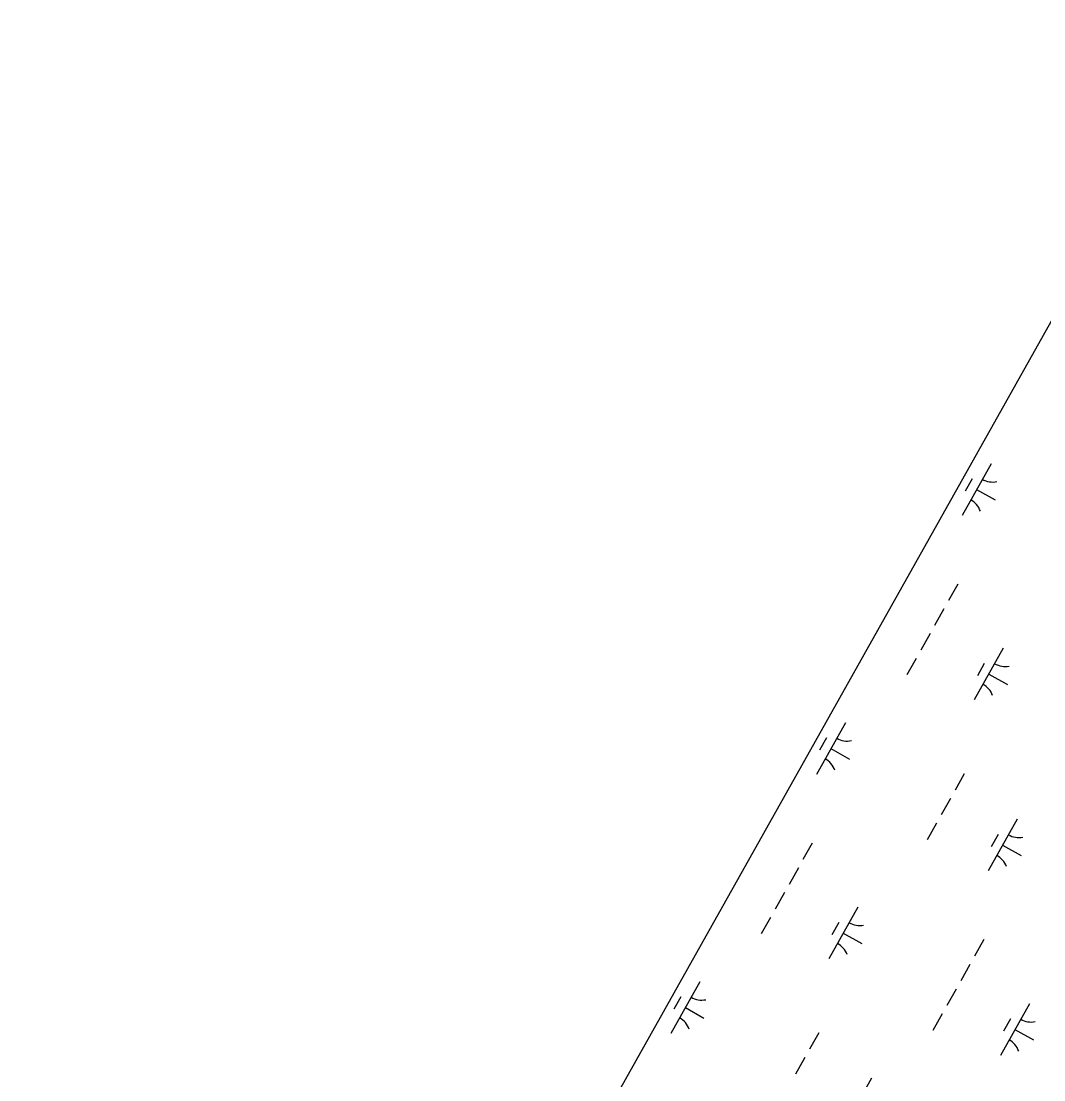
# Model space of a CAD drawing. Extents: x 3913936 to 3933962, y 195330 to 217741.
# Drawn here: x 3917918 to 3918781, y 203019 to 203913 of the extents above; entities that cross this region are included whole.
import ezdxf

# ---------------------------------------------------------------- set-up
doc = ezdxf.new("R2010")
doc.units = 0
doc.layers.add('V-GRID-FRAM', color=7, linetype='Continuous')
doc.layers.add('V-WETL-SWMP', color=7, linetype='Continuous')

msp = doc.modelspace()

# ---------------------------------------------------------------- linework, layer by layer
at = {"layer": 'V-GRID-FRAM'}
msp.add_lwpolyline([(3932010.33, 210314.99), (3924440.13, 196848.23), (3917917.56, 202110.56), (3924798.65, 214359.02), (3932010.33, 210314.99)], dxfattribs=at)
at = {"layer": 'V-WETL-SWMP'}
for p, q in [((3917917.56, 202110.56), (3919362.6, 204682.76)), ((3918736.81, 203539.01), (3918712.31, 203495.43)), ((3918720.77, 203526.23), (3918714.89, 203515.77)), ((3918724.56, 203517.22), (3918740.25, 203508.4)), ((3918708.8, 203437.41), (3918700.96, 203423.46)), ((3918697.04, 203416.49), (3918689.2, 203402.54)), ((3918685.28, 203395.57), (3918677.44, 203381.62)), ((3918747.2, 203383.21), (3918722.7, 203339.63)), ((3918673.52, 203374.65), (3918665.68, 203360.7)), ((3918731.17, 203370.43), (3918725.29, 203359.97)), ((3918734.95, 203361.42), (3918750.64, 203352.6)), ((3918613.84, 203320.25), (3918589.33, 203276.67)), ((3918597.8, 203307.47), (3918591.92, 203297.01)), ((3918601.58, 203298.46), (3918617.28, 203289.64)), ((3918714.26, 203277.23), (3918706.42, 203263.28)), ((3918702.5, 203256.31), (3918694.66, 203242.36)), ((3918690.74, 203235.39), (3918682.9, 203221.44)), ((3918758.83, 203238.75), (3918734.33, 203195.16)), ((3918742.8, 203225.96), (3918736.92, 203215.5)), ((3918585.82, 203218.65), (3918577.98, 203204.7)), ((3918746.58, 203216.95), (3918762.27, 203208.13)), ((3918574.06, 203197.73), (3918566.22, 203183.78)), ((3918562.3, 203176.81), (3918554.46, 203162.86)), ((3918624.23, 203164.45), (3918599.73, 203120.87)), ((3918550.54, 203155.89), (3918542.7, 203141.94)), ((3918608.19, 203151.67), (3918602.31, 203141.21)), ((3918611.98, 203142.66), (3918627.67, 203133.84)), ((3918730.82, 203137.14), (3918722.98, 203123.19)), ((3918719.06, 203116.22), (3918711.22, 203102.27)), ((3918490.86, 203101.5), (3918466.36, 203057.91)), ((3918474.83, 203088.71), (3918468.95, 203078.25)), ((3918707.3, 203095.3), (3918699.46, 203081.35)), ((3918478.61, 203079.7), (3918494.3, 203070.88)), ((3918769.23, 203082.95), (3918744.73, 203039.36)), ((3918695.54, 203074.38), (3918687.7, 203060.43)), ((3918753.19, 203070.16), (3918747.31, 203059.7)), ((3918756.98, 203061.15), (3918772.67, 203052.33)), ((3918591.28, 203058.47), (3918583.44, 203044.52)), ((3918579.52, 203037.55), (3918571.68, 203023.6)), ((3918635.86, 203019.99), (3918611.36, 202976.4))]:
    msp.add_line(p, q, dxfattribs=at)
for centre, start, end in [((3918738.3, 203541.18), 239.88608, 281.42974), ((3918711.23, 203493.03), 19.88608, 61.42973), ((3918748.69, 203385.38), 239.88608, 281.42974), ((3918721.62, 203337.23), 19.88608, 61.42973), ((3918615.33, 203322.42), 239.88608, 281.42974), ((3918588.26, 203274.27), 19.88608, 61.42973), ((3918760.32, 203240.91), 239.88608, 281.42974), ((3918733.25, 203192.76), 19.88608, 61.42973), ((3918625.72, 203166.62), 239.88608, 281.42974), ((3918598.65, 203118.47), 19.88608, 61.42973), ((3918492.35, 203103.66), 239.88608, 281.42974), ((3918465.28, 203055.51), 19.88608, 61.42973), ((3918770.72, 203085.11), 239.88608, 281.42974), ((3918743.65, 203036.96), 19.88608, 61.42973)]:
    msp.add_arc(centre, 17.62, start, end, dxfattribs=at)

doc.saveas('drawing.dxf')
